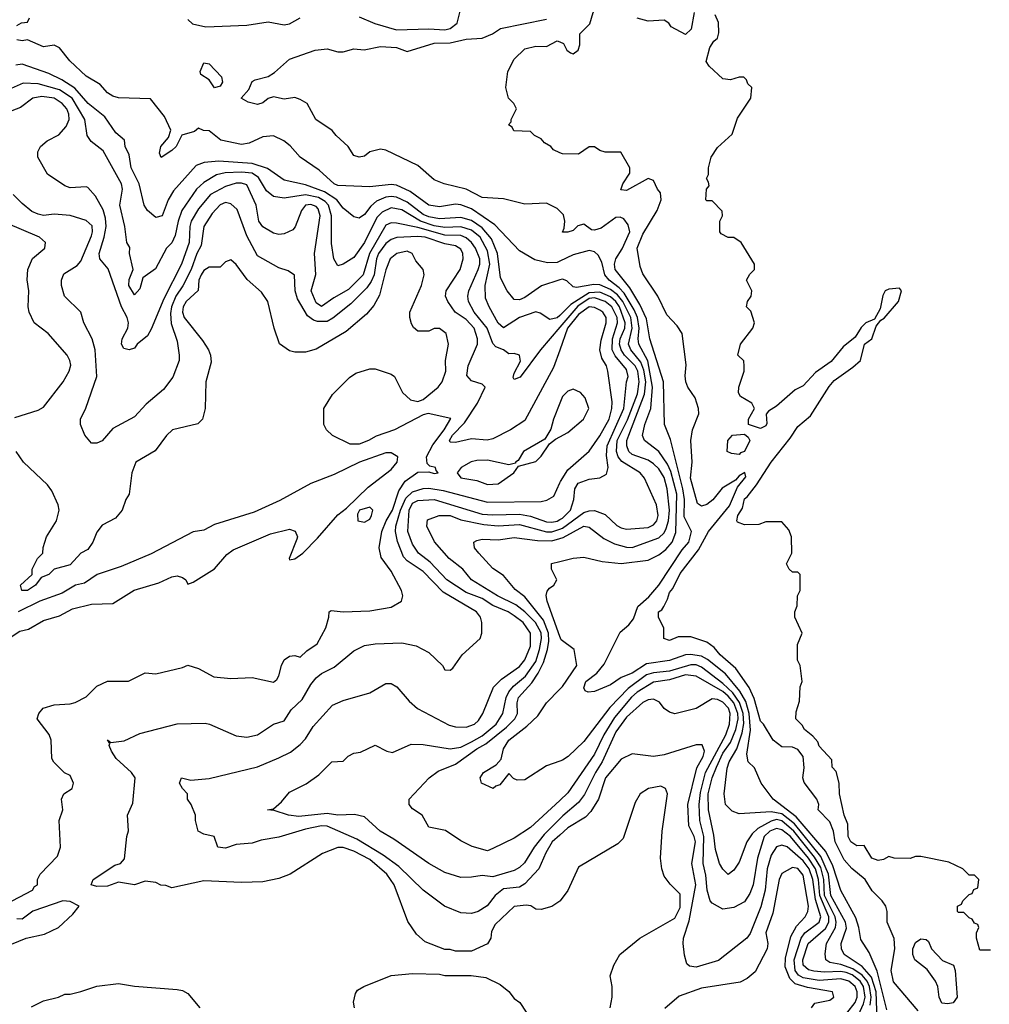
# Model space of a CAD drawing. Header units: inches. Extents: x 2348341 to 2479810, y 460419 to 613669.
# Tile 620 of 656: x 2447981 to 2451606, y 575443 to 579123. Entities that reach past the tile are written whole.
import ezdxf

# ---------------------------------------------------------------- set-up
doc = ezdxf.new("R2010")
doc.units = ezdxf.units.IN
doc.header["$MEASUREMENT"] = 0
doc.layers.add('C4547', color=7, linetype='Continuous')
doc.layers.add('C4557', color=7, linetype='Continuous')

msp = doc.modelspace()

# ---------------------------------------------------------------- linework, layer by layer
at = {"layer": 'C4547', "color": 2}
for points, elevation in [([(2449250, 579134), (2449309.2, 579109.2), (2449390, 579085.2), (2449510, 579089.1), (2449570, 579085.4), (2449590, 579090.3), (2449616.9, 579110), (2449630, 579164.7)], 50), ([(2447970, 579102), (2447988.4, 579111.6), (2448010, 579114), (2448018, 579130)], 50), ([(2448610, 579124), (2448627.5, 579107.5), (2448676.5, 579096.5), (2448830, 579103), (2448910, 579114.8), (2448970, 579104), (2448990, 579108), (2449030, 579130.6)], 50), ([(2450000, 578407.6), (2449990, 578418), (2449950, 578438), (2449870, 578434), (2449790, 578453.2), (2449710, 578458.4), (2449650, 578489.7), (2449568, 578510), (2449530, 578525.2), (2449470, 578579), (2449350, 578635.3), (2449330, 578639), (2449290, 578629), (2449270, 578612.7), (2449250, 578609.2), (2449230, 578616), (2449209.2, 578650), (2449164, 578690), (2449149.4, 578709.4), (2449088.7, 578750), (2449055.3, 578810), (2449030, 578825.2), (2449010, 578832.7), (2448970, 578826.6), (2448930, 578835.1), (2448910, 578829.4), (2448890, 578813.2), (2448870, 578807), (2448835.3, 578815.3), (2448809.3, 578830), (2448838, 578862), (2448850, 578892), (2448861.2, 578898.8), (2448910, 578910.5), (2448934, 578926), (2448990, 578976), (2449086, 579010), (2449130, 579014), (2449170, 579002.8), (2449190, 579002.8), (2449230, 579014.8), (2449268.9, 579011.1), (2449330, 579022.8), (2449390, 579019.1), (2449430, 579004.9), (2449530, 579035.8), (2449590, 579037.1), (2449650.5, 579050.5), (2449710, 579054.8), (2449748, 579070), (2449778, 579090), (2449950, 579124.9)], 46), ([(2450000, 578221), (2449990, 578216.3), (2449954.5, 578214.5), (2449906.3, 578226.3), (2449850, 578259), (2449756.8, 578356.8), (2449670, 578416.9), (2449630, 578431.5), (2449610, 578433.6), (2449550, 578423.5), (2449510, 578429.7), (2449440.8, 578480.8), (2449390, 578504.4), (2449370, 578507.3), (2449290, 578498.7), (2449170, 578503.6), (2449157.2, 578510), (2449101.2, 578561.2), (2449030, 578609.2), (2448991.7, 578651.7), (2448969, 578670), (2448930, 578689.3), (2448890, 578685.2), (2448838.4, 578661.6), (2448810, 578657), (2448733.6, 578673.6), (2448690, 578708), (2448668.9, 578708.9), (2448650, 578718), (2448634.8, 578705.2), (2448587.7, 578692.3), (2448566, 578650), (2448550, 578634), (2448510, 578608.7), (2448504, 578624), (2448509.4, 578650), (2448537.5, 578682.5), (2448546, 578710), (2448522, 578762), (2448470, 578828), (2448350, 578831.8), (2448330, 578837), (2448310, 578849.4), (2448281.7, 578881.7), (2448230, 578912.7), (2448169, 578970), (2448130, 579018), (2448110, 579028), (2448070, 579022), (2448010, 579048), (2447990, 579044), (2447970, 579048.7)], 50), ([(2450000, 578626.3), (2449976.4, 578636.4), (2449966, 578650), (2449943.1, 578663.1), (2449930, 578678), (2449906, 578690), (2449890, 578706), (2449828.4, 578708.4), (2449822, 578722), (2449808, 578730), (2449818, 578742), (2449818, 578750), (2449838, 578790), (2449828, 578810), (2449808, 578830), (2449799, 578870), (2449806, 578930), (2449830, 578976), (2449870, 579014), (2449910, 579024), (2449950, 579022.8), (2449990, 579044.7), (2450000, 579040.4)], 42), ([(2450000, 578150.7), (2449931.8, 578128.2), (2449870, 578084.5), (2449850, 578076), (2449830, 578077.2), (2449803.7, 578110), (2449778.9, 578158.9), (2449767.1, 578250), (2449744.6, 578304.6), (2449710, 578345.8), (2449670, 578372.8), (2449630, 578383.5), (2449550, 578378.5), (2449510, 578386), (2449490, 578395.5), (2449430, 578441.2), (2449390, 578459.8), (2449370, 578462.8), (2449350, 578460.4), (2449315.1, 578444.9), (2449293.9, 578426.1), (2449270, 578395.1), (2449250, 578382), (2449230, 578386.6), (2449190, 578419.3), (2449167.1, 578450), (2449120.3, 578480.3), (2449050, 578505.6), (2448970, 578523.6), (2448907.7, 578567.7), (2448850, 578585.8), (2448725.4, 578594.6), (2448670.3, 578589.7), (2448641.2, 578578.8), (2448556.4, 578483.6), (2448536.3, 578450), (2448514, 578390), (2448490, 578383.7), (2448459, 578410), (2448446, 578430), (2448428.2, 578510), (2448398.4, 578570), (2448390, 578618), (2448375.3, 578650), (2448373.6, 578673.6), (2448340.9, 578700.9), (2448300.1, 578760.1), (2448236.9, 578810), (2448187.2, 578867.2), (2448138.6, 578898.6), (2448090, 578922.6), (2447990, 578956.9), (2447966.7, 578953.3)], 54), ([(2450000, 578018.2), (2449990, 578008.5), (2449962.9, 578002.9), (2449926.3, 578026.3), (2449910, 578031.8), (2449850, 578009.7), (2449790, 577971.8), (2449770, 577989.4), (2449735.6, 578050), (2449722.8, 578082.8), (2449721.7, 578130), (2449738.7, 578210), (2449730, 578259.5), (2449702.7, 578310), (2449670, 578336.5), (2449630, 578349), (2449570, 578346.9), (2449530, 578352.5), (2449479.7, 578370), (2449410, 578412.8), (2449370, 578419.8), (2449336.4, 578403.6), (2449316.1, 578383.9), (2449270.2, 578290), (2449230, 578235.1), (2449190, 578209.2), (2449170, 578204), (2449156, 578230), (2449146.6, 578286.6), (2449146.4, 578390), (2449135, 578430), (2449123.7, 578443.7), (2449098.5, 578458.5), (2449050, 578469), (2448970, 578456.9), (2448930, 578462), (2448903.6, 578483.6), (2448874.1, 578534.1), (2448850, 578549.8), (2448810, 578553.8), (2448749.3, 578550.7), (2448716.9, 578543.1), (2448670, 578515.1), (2448642, 578490), (2448587.6, 578410), (2448573.8, 578370), (2448562.8, 578317.2), (2448550, 578289), (2448530.6, 578269.4), (2448488.3, 578191.7), (2448442, 578158), (2448430, 578118), (2448410, 578095.3), (2448389.7, 578130), (2448390, 578152), (2448405.2, 578190), (2448392.3, 578250), (2448392.5, 578272.5), (2448382, 578290), (2448374, 578350), (2448355.6, 578430), (2448365.6, 578490), (2448361.3, 578510), (2448293.2, 578633.2), (2448248.6, 578668.6), (2448233.3, 578690), (2448224.7, 578750), (2448177.2, 578830), (2448130, 578861.6), (2448050, 578883.5), (2447993.7, 578886.3), (2447950, 578866.6)], 58), ([(2450000, 577973.8), (2449927.7, 577890), (2449852.3, 577787.7), (2449830, 577778), (2449826.3, 577786.3), (2449830, 577802), (2449852.9, 577847.1), (2449849.2, 577869.2), (2449830, 577876), (2449810, 577874), (2449790, 577889.2), (2449761, 577901), (2449750, 577913.2), (2449728.6, 577970), (2449679.7, 578030), (2449658.9, 578070), (2449656.3, 578090), (2449660.5, 578110), (2449695.1, 578190), (2449701.7, 578210), (2449701.5, 578230), (2449685.1, 578270), (2449670.5, 578290.5), (2449650, 578308.6), (2449630, 578316.5), (2449570, 578318.5), (2449470, 578346.9), (2449390, 578363), (2449370, 578364.2), (2449350, 578355.1), (2449288.4, 578250), (2449265.3, 578170), (2449210, 578115.1), (2449155.6, 578084.4), (2449110, 578052), (2449090, 578064.5), (2449071.3, 578110), (2449088.5, 578171.5), (2449083.5, 578250), (2449104.5, 578390), (2449096.5, 578416.5), (2449090, 578424.7), (2449070, 578432.7), (2449050, 578429.6), (2449034.6, 578410), (2449011.4, 578348.6), (2449001.7, 578338.3), (2448970, 578322.7), (2448950, 578320.9), (2448930, 578326), (2448890, 578349.3), (2448875.1, 578370), (2448865.1, 578430), (2448830, 578506.6), (2448810, 578512.4), (2448790, 578512.1), (2448750, 578500.5), (2448694.9, 578470), (2448650, 578416.2), (2448622.8, 578370), (2448617.3, 578350), (2448614.9, 578290), (2448586.3, 578210), (2448520.4, 578079.6), (2448473.3, 577966.7), (2448458.8, 577941.2), (2448421, 577910), (2448410, 577895.3), (2448391, 577889), (2448370, 577894), (2448362, 577910), (2448363.7, 577930), (2448385.1, 577970), (2448387.8, 577990), (2448383, 578010), (2448361.7, 578050), (2448312.1, 578192.1), (2448280.7, 578230), (2448278.7, 578250), (2448297.2, 578310), (2448304.2, 578350), (2448302, 578382), (2448293.1, 578413.1), (2448264.2, 578464.2), (2448236, 578496), (2448230, 578499), (2448170, 578495.3), (2448150, 578502), (2448085.6, 578545.6), (2448049.2, 578610), (2448049.2, 578630), (2448059, 578650), (2448084, 578670), (2448127.1, 578692.9), (2448155.6, 578724.4), (2448166.3, 578750), (2448165.4, 578770), (2448156.9, 578790), (2448139.6, 578810), (2448110, 578829.7), (2448064.2, 578835.8), (2448030, 578829.7), (2447984.2, 578795.8), (2447930, 578774.5)], 62), ([(2450000, 577888.6), (2449977.1, 577822.9), (2449870, 577625.2), (2449816, 577590), (2449750, 577557), (2449728.1, 577551.9), (2449670, 577556.2), (2449610, 577542.9), (2449590, 577544), (2449588, 577550), (2449598.7, 577570), (2449643.8, 577616.2), (2449692.1, 577690), (2449721.2, 577750), (2449710, 577761.2), (2449670, 577774), (2449652.9, 577792.9), (2449657.4, 577830), (2449692.8, 577910), (2449692.6, 577930), (2449680.4, 577970), (2449650, 578002.6), (2449609.4, 578030), (2449581.2, 578070), (2449572.7, 578090), (2449575.1, 578110), (2449627.3, 578190), (2449638.4, 578230), (2449637.6, 578250), (2449630, 578265.2), (2449610, 578278.3), (2449570, 578285.7), (2449497.2, 578310), (2449470, 578313.6), (2449391.3, 578308.7), (2449370, 578301.7), (2449350, 578287.1), (2449322.3, 578250), (2449314.7, 578230), (2449306.7, 578170), (2449295.5, 578144.5), (2449278.4, 578121.6), (2449218.6, 578061.4), (2449152.1, 578007.9), (2449130, 577995.4), (2449094.9, 577994.9), (2449080.1, 578000.1), (2449057.1, 578017.1), (2449020.1, 578080.1), (2449011.5, 578110), (2449009, 578169), (2448985.2, 578185.2), (2448950, 578196), (2448870, 578240.9), (2448830, 578315.1), (2448793.6, 578413.6), (2448770, 578435.6), (2448750, 578439.7), (2448730, 578431.2), (2448700.4, 578399.6), (2448669.3, 578350.7), (2448660.2, 578279.8), (2448643.2, 578250), (2448622.2, 578190), (2448591.6, 578128.4), (2448565.4, 578090), (2448548.4, 578050), (2448545.1, 578025.1), (2448547.8, 577987.7), (2448570, 577922), (2448577.3, 577870), (2448577.3, 577850), (2448553.2, 577786.8), (2448518.5, 577741.5), (2448453.7, 577686.3), (2448410, 577639), (2448330, 577595.3), (2448290, 577549), (2448270, 577541.2), (2448250, 577541.2), (2448225.2, 577570), (2448209, 577610), (2448209, 577630), (2448229.1, 577670.9), (2448269.2, 577790), (2448262.9, 577890), (2448252, 577930), (2448220.9, 577990), (2448209.3, 578030), (2448149.2, 578090), (2448137.2, 578130), (2448137.2, 578150), (2448146.8, 578173.2), (2448195.6, 578204.4), (2448210, 578221), (2448250, 578316), (2448254, 578330), (2448252.2, 578352.3), (2448230, 578372.3), (2448170, 578391.8), (2448110, 578396.2), (2448070, 578391.8), (2448050, 578396.2), (2448027, 578407), (2447990, 578436), (2447957.2, 578470)], 66), ([(2447963.7, 577636.3), (2448050, 577664), (2448070, 577674.8), (2448143.7, 577770), (2448166.6, 577810), (2448172.1, 577832.1), (2448169.2, 577850), (2448159, 577870), (2448088, 577950), (2448035.3, 577990), (2448017.2, 578030), (2448013.2, 578050), (2448015.1, 578110), (2448009.4, 578150.6), (2448012.3, 578190), (2448029.5, 578230.5), (2448075.3, 578270), (2448078, 578290), (2448055.3, 578310), (2447930, 578363.7)], 70), ([(2447930, 575818), (2448029.2, 575870), (2448036.5, 575883.5), (2448048, 575890), (2448048, 575910), (2448058, 575930), (2448123.1, 575996.9), (2448134, 576030), (2448128.7, 576130), (2448142, 576170), (2448138, 576210), (2448146, 576230), (2448178, 576250), (2448182, 576270), (2448170, 576298), (2448149, 576309), (2448108.9, 576348.9), (2448102, 576362), (2448098.4, 576430), (2448091.8, 576451.8), (2448046, 576510), (2448052.7, 576530), (2448069, 576550), (2448110, 576563), (2448170, 576566), (2448189, 576571), (2448230, 576592), (2448270, 576632), (2448310, 576651.3), (2448388.4, 576651.6), (2448450, 576682), (2448490, 576678), (2448590, 576702), (2448610, 576711.3), (2448650, 576698), (2448707.3, 576667.3), (2448770, 576661), (2448850, 576664.7), (2448930, 576646.8), (2448942.7, 576657.3), (2448949.5, 576670.5), (2448959.3, 576710), (2448970, 576730.7), (2448990, 576744), (2449010, 576746.8), (2449030, 576741), (2449055.1, 576764.9), (2449093.2, 576790), (2449126, 576850), (2449137.2, 576890), (2449138, 576910), (2449145.2, 576914.8), (2449190.7, 576910.7), (2449290, 576913.4), (2449370, 576927.3), (2449408.7, 576950), (2449414, 576970), (2449409, 576990), (2449370, 577062), (2449332.9, 577112.9), (2449325.2, 577150), (2449335.4, 577210), (2449350.9, 577250), (2449374.8, 577290), (2449398, 577362), (2449421.5, 577398.5), (2449470, 577432), (2449510, 577434), (2449530, 577427.7), (2449546, 577430), (2449538, 577438), (2449535.3, 577450), (2449514.6, 577454.6), (2449504, 577464), (2449502, 577490), (2449525.2, 577534.8), (2449568, 577590), (2449592.5, 577632.5), (2449508, 577652), (2449490, 577646.6), (2449382.8, 577590), (2449313.3, 577566.7), (2449284.7, 577550), (2449250, 577537.2), (2449216.4, 577536.4), (2449150, 577568.7), (2449128, 577590), (2449118, 577610), (2449118, 577670), (2449150, 577722), (2449213.6, 577786.4), (2449238, 577802), (2449290, 577818), (2449310, 577818), (2449370, 577798), (2449382, 577790), (2449412, 577730), (2449442, 577702), (2449470, 577696), (2449490, 577704), (2449545.1, 577750), (2449560.5, 577770), (2449574.5, 577810), (2449573.2, 577850), (2449584, 577910), (2449575.3, 577950), (2449550, 577968.7), (2449530, 577968.7), (2449510, 577959.3), (2449470, 577959), (2449452.7, 577972.7), (2449446.3, 577986.3), (2449439.3, 578010), (2449439.5, 578030), (2449482.7, 578130), (2449493.2, 578170), (2449489, 578190), (2449462, 578222), (2449448.7, 578250), (2449430, 578258), (2449391.3, 578250), (2449366, 578230), (2449350, 578188.7), (2449326.6, 578093.4), (2449304.7, 578055.3), (2449277.3, 578022.7), (2449201.7, 577958.3), (2449090, 577891.8), (2449050, 577880.7), (2449010, 577880.9), (2448990, 577886), (2448952, 577912), (2448932, 577970), (2448909.3, 578070), (2448884.8, 578104.8), (2448831.7, 578151.7), (2448790, 578208.7), (2448770, 578226), (2448750, 578218), (2448730, 578198), (2448690, 578199), (2448670, 578186), (2448659.3, 578170), (2448650.6, 578150), (2448648.2, 578111.8), (2448603.7, 578070), (2448592.4, 578050), (2448590.4, 578030), (2448595.8, 578010), (2448664.7, 577924.7), (2448687.3, 577890), (2448694.8, 577870), (2448696.8, 577843.2), (2448677.3, 577770), (2448674.8, 577670), (2448664.7, 577630), (2448646.8, 577613.2), (2448552, 577590), (2448530, 577568.7), (2448487.5, 577512.5), (2448416, 577470), (2448400.7, 577430), (2448391, 577350), (2448378, 577330), (2448364.7, 577290), (2448339.8, 577260.2), (2448290, 577234), (2448270, 577208), (2448254.8, 577170), (2448236.4, 577143.6), (2448210, 577129.2), (2448170, 577086), (2448110.6, 577069.4), (2448090.4, 577049.6), (2448062, 577038), (2448041, 577010), (2448011, 576990), (2447989.4, 576989.4), (2447984, 577010), (2448028, 577050), (2448028, 577070), (2448048, 577110), (2448068, 577130), (2448068.9, 577151.1), (2448082, 577190), (2448119, 577250), (2448129, 577290), (2448125.2, 577310), (2448102, 577362), (2448084.7, 577384.7), (2447995.3, 577470), (2447968.7, 577510)], 70), ([(2450000, 577690.2), (2449976, 577630), (2449966.8, 577593.2), (2449944.7, 577555.3), (2449864.7, 577510), (2449844.7, 577475.3), (2449834, 577470), (2449834, 577466), (2449810, 577459), (2449730, 577477.6), (2449690, 577476.2), (2449668.7, 577471.3), (2449631, 577450), (2449616, 577430), (2449630.8, 577410.8), (2449690, 577401.6), (2449730, 577385.7), (2449770, 577388.5), (2449828.7, 577430), (2449846, 577454), (2449910, 577472), (2449930, 577492), (2449962, 577538), (2449984, 577556), (2450000, 577564.7)], 70), ([(2447910, 576790.8), (2447982.4, 576837.6), (2448014, 576846), (2448070, 576877.3), (2448130, 576894.8), (2448178.6, 576921.4), (2448250, 576939.1), (2448330, 576941), (2448409.4, 576990.6), (2448501.2, 577018.8), (2448550, 577041), (2448570, 577044.7), (2448590, 577038), (2448602, 577030), (2448610, 577014), (2448630, 577021), (2448710, 577071.3), (2448755.8, 577124.2), (2448778.6, 577141.4), (2448918.7, 577201.3), (2448990, 577218.7), (2449011.4, 577211.4), (2449019.5, 577190), (2449017.7, 577182.3), (2448988.2, 577110), (2448990, 577104.7), (2449010, 577107.7), (2449039.3, 577130), (2449094.9, 577185.1), (2449170, 577273), (2449202.9, 577297.1), (2449283.5, 577376.5), (2449370, 577442), (2449392, 577470), (2449395.3, 577490), (2449370, 577504), (2449350, 577504), (2449251, 577470), (2449156.7, 577423.3), (2449070, 577389.4), (2448953.4, 577326.6), (2448857.5, 577282.5), (2448710, 577236), (2448670, 577216), (2448630, 577209.2), (2448472.5, 577127.5), (2448360.9, 577079.1), (2448271.3, 577050), (2448223.1, 577016.9), (2448190, 577009.3), (2448139.9, 576980.1), (2448056, 576950), (2447976, 576910)], 74), ([(2450000, 575828.7), (2449970, 575808.7), (2449930, 575797.2), (2449910, 575799), (2449891.9, 575811.9), (2449874.2, 575814.2), (2449830, 575809.2), (2449758, 575742), (2449745.2, 575714.8), (2449742.8, 575690), (2449730, 575668.7), (2449670, 575642), (2449610, 575642), (2449590, 575648.7), (2449570, 575648.7), (2449496.5, 575676.5), (2449464.8, 575704.8), (2449432.5, 575752.5), (2449380.9, 575890), (2449353.6, 575930), (2449290, 575984.4), (2449230, 576015.4), (2449190, 576029.5), (2449170, 576029.3), (2449113, 576007), (2448992, 575930), (2448950, 575914), (2448890, 575901.2), (2448810, 575899), (2448670, 575905.2), (2448550, 575878), (2448527.3, 575887.3), (2448508.4, 575888.4), (2448490, 575898), (2448450, 575904), (2448410, 575889.2), (2448350, 575899.6), (2448310, 575884.7), (2448270, 575883.6), (2448248.7, 575890), (2448256, 575910), (2448337, 575963), (2448358, 575970), (2448373.6, 575986.4), (2448382, 576070), (2448388.4, 576091.6), (2448384, 576150), (2448404.7, 576195.3), (2448412.3, 576290), (2448399.3, 576310), (2448342.3, 576362.3), (2448324, 576390), (2448315.3, 576410), (2448318, 576418), (2448310, 576431.3), (2448322, 576422), (2448371.9, 576428.1), (2448430, 576456), (2448570, 576491), (2448674, 576494), (2448690.7, 576490.7), (2448790, 576446.8), (2448830, 576442), (2448870, 576450.7), (2448929.6, 576490.4), (2448970, 576502.8), (2448996.6, 576543.4), (2449037.2, 576582.7), (2449070, 576639.1), (2449090, 576663.8), (2449110, 576679.3), (2449156.6, 576703.4), (2449230, 576764), (2449270, 576784), (2449310, 576790.7), (2449410, 576794.8), (2449463.5, 576783.5), (2449510, 576758), (2449562, 576710), (2449570, 576694), (2449590, 576692), (2449600.4, 576699.6), (2449635.3, 576750), (2449702, 576810), (2449708.7, 576830), (2449708.7, 576870), (2449704, 576890), (2449689, 576910), (2449563.7, 576983.7), (2449490, 577060.5), (2449430, 577100.4), (2449415.9, 577115.9), (2449393.5, 577173.5), (2449386.4, 577210), (2449387.7, 577230), (2449405, 577290), (2449424.5, 577335.5), (2449450, 577358.2), (2449489, 577371), (2449510, 577372.1), (2449563.8, 577363.8), (2449730, 577320.3), (2449930, 577323), (2449952, 577328), (2449977.6, 577342.4), (2450000, 577392.6)], 66), ([(2450000, 576075.7), (2449971.8, 576050), (2449947.6, 576010), (2449922, 575950), (2449870, 575893.6), (2449850, 575881.3), (2449790, 575874.3), (2449758.4, 575850), (2449728.6, 575811.4), (2449694.8, 575790), (2449670, 575782.4), (2449630, 575785.6), (2449569.7, 575809.7), (2449490, 575869.6), (2449398, 575958), (2449340.5, 576000.5), (2449241.1, 576061.1), (2449130, 576108.7), (2449110, 576109.8), (2449050, 576097.6), (2448950, 576068.4), (2448883.4, 576056.6), (2448850, 576046), (2448790, 576040.9), (2448750, 576026.3), (2448722, 576030), (2448708, 576070), (2448670, 576079), (2448648, 576090), (2448638, 576130), (2448638, 576150), (2448622, 576190), (2448608.7, 576210), (2448608.7, 576230), (2448589.3, 576249.3), (2448579, 576270), (2448586, 576290), (2448620.7, 576280.7), (2448690, 576286.8), (2448870, 576330.7), (2448950, 576364), (2448993.8, 576386.2), (2449030, 576414.8), (2449050, 576436), (2449078, 576482), (2449150, 576561), (2449190, 576578.8), (2449290, 576607.3), (2449350, 576642.8), (2449370, 576642.8), (2449391.3, 576630), (2449436.8, 576576.8), (2449468.3, 576548.3), (2449586.5, 576486.5), (2449610, 576480.3), (2449650, 576479.5), (2449681.2, 576490), (2449696.1, 576503.9), (2449712, 576530), (2449752, 576628), (2449781.6, 576658.4), (2449850, 576706), (2449870, 576730.7), (2449890, 576782), (2449890.9, 576830), (2449863, 576870), (2449830, 576895.6), (2449807.3, 576910), (2449750, 576934), (2449710, 576960.4), (2449650, 576982), (2449577.6, 577030), (2449515.4, 577095.4), (2449471.6, 577130), (2449450, 577162.7), (2449432.6, 577210), (2449436.5, 577290), (2449450, 577316.1), (2449470, 577326.7), (2449530, 577330.2), (2449710, 577275.2), (2449750, 577272.1), (2449850, 577275.2), (2449890, 577268.1), (2449950, 577246), (2449970, 577244.9), (2449990, 577249.2), (2450000, 577254.7)], 62), ([(2450000, 576136.2), (2449942, 576078), (2449904.2, 576030), (2449867.8, 575972.2), (2449850, 575954), (2449830, 575943), (2449750, 575919.5), (2449710, 575925.2), (2449670, 575918), (2449630, 575917.2), (2449570, 575936), (2449510, 575969.4), (2449380.1, 576060.1), (2449328.7, 576090), (2449270, 576144), (2449232.5, 576152.5), (2449170.4, 576149.6), (2449130, 576157), (2449025.1, 576145.1), (2448986, 576150), (2448932.7, 576167.3), (2448908, 576170), (2448930, 576174), (2448960.2, 576199.8), (2448990, 576236), (2449052.1, 576267.9), (2449099.5, 576300.5), (2449148, 576350), (2449190, 576352), (2449209.1, 576370.9), (2449230, 576382), (2449254.6, 576385.4), (2449310, 576412), (2449354, 576390), (2449375.3, 576384.7), (2449444.7, 576415.3), (2449490, 576414), (2449590, 576398), (2449630, 576404.6), (2449670, 576424.2), (2449710, 576447.3), (2449762.7, 576490), (2449787.4, 576530), (2449799.8, 576590), (2449809.3, 576610.7), (2449827.5, 576632.5), (2449871.9, 576670), (2449910, 576724.6), (2449924.7, 576770), (2449931.3, 576810), (2449930, 576831.8), (2449909.8, 576870), (2449870, 576909.8), (2449836, 576936), (2449767.3, 576970), (2449669.5, 577030), (2449638, 577070), (2449586, 577110), (2449531.5, 577171.5), (2449502.9, 577230), (2449505.6, 577254.4), (2449549.8, 577270.2), (2449590, 577270.2), (2449630, 577254.3), (2449716.1, 577236.1), (2449770, 577231.3), (2449850, 577236.9), (2449950, 577208.6), (2449970.5, 577209.5), (2450000, 577219.3)], 58), ([(2450000, 576205.5), (2449890, 576103.7), (2449830, 576064), (2449750, 576025.2), (2449730, 576017.2), (2449672.9, 576032.9), (2449630, 576054), (2449572.3, 576092.3), (2449510, 576105.2), (2449485.2, 576150), (2449450, 576174), (2449437.2, 576190), (2449437.2, 576210), (2449512, 576290), (2449545.7, 576314.3), (2449610, 576340.3), (2449690, 576398.2), (2449723.5, 576416.5), (2449800.7, 576479.3), (2449831.5, 576510), (2449841.6, 576530), (2449840.7, 576570), (2449846, 576590), (2449895.5, 576644.4), (2449919.2, 576680.7), (2449938.7, 576721.3), (2449954.6, 576770), (2449959.7, 576800.3), (2449958.4, 576830), (2449939.4, 576879.4), (2449870, 576966), (2449833.5, 576993.5), (2449790, 577046), (2449750, 577072.7), (2449698, 577130), (2449680.9, 577150), (2449679, 577170), (2449690, 577177.3), (2449710, 577181.6), (2449770, 577178.7), (2449830, 577188.2), (2449916.5, 577176.5), (2449970, 577175.2), (2450000, 577184)], 54), ([(2450000, 576818.6), (2449952.7, 576950), (2449949.4, 576970.6), (2449953.2, 576986.8), (2449961.2, 576998.8), (2449978, 577010), (2449988.7, 577030), (2449969.3, 577070), (2449969.4, 577090.6), (2450000, 577098.2)], 50), ([(2450000, 576351.8), (2449950, 576334), (2449870, 576282), (2449840.4, 576280.4), (2449827.3, 576287.3), (2449810, 576306), (2449776, 576264), (2449761, 576259), (2449750.7, 576249.3), (2449708, 576270), (2449702, 576290), (2449715.3, 576310), (2449762, 576338), (2449780.4, 576359.6), (2449790, 576398), (2449809.6, 576430), (2449877.2, 576482.8), (2449918, 576522), (2449949.8, 576570.2), (2450000, 576620.7)], 50), ([(2447894.6, 575645.4), (2448006, 575690), (2448074.6, 575705.4), (2448126, 575730), (2448180.2, 575779.8), (2448204, 575810), (2448170, 575827), (2448142, 575830), (2448030, 575791.1), (2447990, 575762), (2447970, 575762.4)], 70), ([(2449233.2, 575430), (2449229.3, 575450.7), (2449236.5, 575483.5), (2449244.1, 575495.9), (2449268, 575510), (2449369.4, 575550.6), (2449450, 575558.8), (2449550, 575556), (2449570, 575551.3), (2449668.9, 575551.1), (2449723.5, 575543.5), (2449776.8, 575516.8), (2449810, 575491.3), (2449830, 575464.7), (2449851.3, 575450), (2449874.4, 575414.4)], 66), ([(2448025.6, 575434.4), (2448070, 575456), (2448126, 575470), (2448150, 575481), (2448170, 575481), (2448210, 575491), (2448270, 575511), (2448350, 575521), (2448410.9, 575510.9), (2448570, 575498.8), (2448590, 575494.8), (2448610, 575484), (2448654, 575430)], 66)]:
    msp.add_lwpolyline(points, dxfattribs=dict(at, elevation=elevation))
for points, elevation in [([(2448710, 578868.7), (2448690, 578898), (2448658, 578918), (2448655.3, 578930), (2448670, 578962), (2448690, 578958), (2448736, 578910), (2448738.8, 578890), (2448730, 578875.3)], 46), ([(2449290, 577301.2), (2449251.3, 577290), (2449244.5, 577275.5), (2449244.7, 577250), (2449270, 577245.5), (2449290, 577256), (2449296.2, 577270), (2449301.2, 577290)], 74)]:
    msp.add_lwpolyline(points, close=True, dxfattribs=dict(at, elevation=elevation))
at = {"layer": 'C4557', "color": 2}
for points, elevation in [([(2450000, 579040.4), (2450014.4, 579034.4), (2450026, 579010), (2450039.8, 578999.8), (2450050, 578996), (2450068.7, 579010), (2450074.5, 579030), (2450075.3, 579070), (2450112.3, 579107.7), (2450124.5, 579150), (2450150, 579187.3), (2450190, 579236.3), (2450246, 579290), (2450279, 579350), (2450398.3, 579481.7), (2450439.5, 579540.5), (2450465.1, 579610), (2450478.3, 579670), (2450476.3, 579710), (2450463.1, 579743.1), (2450429.8, 579809.8), (2450389.7, 579910), (2450344, 579990), (2450335.8, 580000)], 42), ([(2450502, 579150), (2450491.6, 579088.4), (2450470, 579068), (2450416.4, 579096.4), (2450408, 579110), (2450390, 579122), (2450330, 579118), (2450289.1, 579129.1)], 38), ([(2451610, 575646), (2451570, 575646), (2451558, 575690), (2451558, 575710), (2451566, 575730), (2451562, 575742), (2451550, 575746), (2451542, 575762), (2451530, 575766), (2451510, 575786), (2451490, 575786), (2451486, 575790), (2451486, 575810), (2451502, 575818), (2451506, 575830), (2451530, 575854), (2451542, 575858), (2451547.3, 575872.7), (2451562, 575878), (2451566, 575910), (2451550, 575926), (2451530, 575926), (2451506, 575950), (2451454.6, 575974.6), (2451350, 575995.3), (2451330, 575995.3), (2451310, 575988.7), (2451250, 575989), (2451230, 575995.3), (2451210, 575984), (2451190, 575980.9), (2451166.6, 575990), (2451137.2, 576037.2), (2451110, 576035.1), (2451088, 576050), (2451078, 576070), (2451077, 576117), (2451062.7, 576150), (2451045.2, 576230), (2451044, 576270), (2451033.2, 576313.2), (2451018, 576330), (2451016.4, 576356.4), (2450970, 576408), (2450964, 576424), (2450945.6, 576445.6), (2450915.3, 576470), (2450906.3, 576486.3), (2450882, 576510), (2450883.1, 576536.9), (2450896.4, 576576.4), (2450898, 576630), (2450906, 576650), (2450898, 576710), (2450888, 576730), (2450888.4, 576788.4), (2450906, 576830), (2450878, 576890), (2450878, 576910), (2450887.3, 576932.7), (2450888, 576970), (2450898, 576990), (2450898, 577050), (2450890, 577058), (2450870, 577058), (2450858, 577070), (2450848, 577090), (2450868, 577130), (2450866, 577190), (2450856.4, 577216.4), (2450830, 577246), (2450770, 577246), (2450743.6, 577236.4), (2450690, 577235.3), (2450664.7, 577244.7), (2450662, 577250), (2450666, 577270), (2450682.9, 577297.1), (2450690, 577333), (2450700.1, 577339.9), (2450735.1, 577384.9), (2450789.7, 577470), (2450861.2, 577558.8), (2450890, 577602.4), (2450937, 577643), (2451007, 577753), (2451025.6, 577774.4), (2451095.9, 577824.1), (2451124.5, 577850), (2451139.3, 577910), (2451166, 577930), (2451182.5, 577977.5), (2451200.1, 577999.9), (2451212.7, 578007.3), (2451266.6, 578070), (2451277, 578110), (2451270, 578119.3), (2451230, 578116.2), (2451216, 578110), (2451207.1, 578092.9), (2451197.2, 578042.8), (2451176.3, 578003.7), (2451143.8, 577990), (2451127, 577973), (2451103.6, 577936.4), (2451059, 577901), (2451014.5, 577845.5), (2450955.8, 577804.2), (2450910, 577755.1), (2450879.9, 577740.1), (2450810, 577679), (2450779.6, 577660.4), (2450771.6, 577648.4), (2450774.4, 577614.4), (2450770, 577605.2), (2450750, 577595.3), (2450706, 577610), (2450706, 577630), (2450728, 577670), (2450718, 577690), (2450675.3, 577715.3), (2450668.4, 577728.4), (2450669, 577750), (2450689, 577810), (2450688.9, 577828.9), (2450688, 577848), (2450666, 577870), (2450675.3, 577910), (2450722, 577970), (2450728, 577990), (2450713.6, 578033.6), (2450698, 578050), (2450702, 578070), (2450715.3, 578090), (2450718, 578110), (2450698, 578150), (2450710, 578172), (2450728, 578190), (2450728, 578210), (2450678, 578290), (2450650, 578308.7), (2450628.9, 578308.9), (2450603.1, 578323.1), (2450598, 578330), (2450598, 578370), (2450608, 578390), (2450607.3, 578407.3), (2450570, 578446), (2450550, 578446), (2450546, 578450), (2450548, 578490), (2450558, 578502), (2450556.4, 578516.4), (2450548.7, 578530), (2450555.3, 578544.7), (2450555.3, 578570), (2450566, 578610), (2450590, 578646), (2450644, 578696), (2450664.1, 578755.9), (2450714, 578830), (2450718, 578870), (2450703.1, 578883.1), (2450698, 578898), (2450688, 578908), (2450670, 578908.7), (2450638, 578898), (2450610, 578902), (2450558, 578950), (2450547.3, 578967.3), (2450560.4, 579019.6), (2450576.4, 579043.6), (2450590, 579054), (2450594.6, 579074.6), (2450593.2, 579113.2), (2450581.2, 579141.2)], 38), ([(2451339.2, 575419.2), (2451247, 575527), (2451238.9, 575570), (2451252, 575650), (2451249.5, 575689.5), (2451224, 575750), (2451224, 575790), (2451219, 575810), (2451205.2, 575830), (2451167.2, 575867.2), (2451141.2, 575910), (2451091.2, 575951.2), (2451062.7, 575982.7), (2451029.7, 576050), (2451023.6, 576090), (2451010, 576125.2), (2450966, 576170), (2450968, 576190), (2450961.2, 576210), (2450912.9, 576272.9), (2450909, 576290), (2450913, 576327), (2450909.5, 576370), (2450890, 576396.2), (2450870, 576404.5), (2450830, 576405.2), (2450797.2, 576430), (2450761.2, 576490), (2450750, 576501.2), (2450726, 576586), (2450707.4, 576627.4), (2450658.2, 576698.2), (2450599.5, 576750), (2450576.9, 576776.9), (2450550, 576797.2), (2450490, 576817.2), (2450443, 576817), (2450410, 576802.7), (2450389.4, 576810), (2450389.3, 576849.3), (2450368.7, 576890), (2450368.7, 576910), (2450382, 576918), (2450389.3, 576930.7), (2450403.1, 576956.9), (2450410, 576982), (2450422.9, 576997.1), (2450450, 577053), (2450518.7, 577141.3), (2450555.3, 577210), (2450634, 577306), (2450664.4, 577375.6), (2450694.9, 577414.9), (2450691.4, 577431.4), (2450670, 577418.7), (2450657.1, 577402.9), (2450607.3, 577372.7), (2450571.8, 577328.2), (2450550, 577311.3), (2450530, 577305.6), (2450514.5, 577314.5), (2450488.4, 577410), (2450495.1, 577470), (2450489.6, 577550), (2450496, 577590), (2450519.3, 577650), (2450518, 577670), (2450506.6, 577710), (2450478.4, 577750), (2450471.3, 577770), (2450468.2, 577791.8), (2450473, 577833), (2450458, 577950), (2450439.1, 577979.1), (2450400.5, 578020.5), (2450366.6, 578090), (2450310, 578174), (2450301.1, 578201.1), (2450289.7, 578270), (2450310, 578322), (2450364.2, 578410), (2450379.5, 578450), (2450376.6, 578476.6), (2450365.2, 578490), (2450350, 578522), (2450330, 578529.2), (2450250, 578485.2), (2450228, 578488), (2450235.3, 578510), (2450262, 578550), (2450262, 578570), (2450228, 578628), (2450170, 578628.7), (2450150, 578634), (2450130, 578648.7), (2450110, 578648.7), (2450070, 578621.2), (2450010, 578622), (2450000, 578626.3)], 42), ([(2451222, 575422), (2451186.5, 575566.5), (2451156.4, 575636.4), (2451125.9, 575685.9), (2451118.3, 575730), (2451106, 575766), (2451050, 575869.2), (2451020.2, 575960.2), (2450994.9, 576014.9), (2450883.9, 576143.9), (2450797.6, 576210), (2450752.7, 576270), (2450727.5, 576327.5), (2450704.5, 576350), (2450698.7, 576378.7), (2450712.3, 576467.7), (2450707.7, 576530), (2450695.1, 576575.1), (2450673.2, 576613.2), (2450618.9, 576678.9), (2450552.5, 576732.5), (2450530, 576744.1), (2450489, 576751), (2450470, 576749.7), (2450410, 576728.6), (2450324.5, 576715.5), (2450270, 576681.5), (2450230, 576664.7), (2450190, 576637.6), (2450130, 576612.3), (2450106, 576610), (2450094.6, 576614.6), (2450090, 576626), (2450098, 576650), (2450139.1, 576680.9), (2450165.7, 576714.3), (2450225.7, 576834.3), (2450258.7, 576861.3), (2450276.1, 576883.9), (2450291.3, 576930), (2450333.3, 576966.7), (2450370, 577010.4), (2450458, 577142), (2450482.7, 577170), (2450492.3, 577210), (2450465.4, 577265.4), (2450465.7, 577330), (2450460.2, 577370), (2450413.9, 577553.9), (2450392, 577610), (2450388.3, 577770), (2450336.9, 577930), (2450324.7, 578004.7), (2450298.8, 578058.8), (2450261.3, 578121.3), (2450207.4, 578190), (2450204.5, 578210), (2450209.8, 578230), (2450233, 578267), (2450261.6, 578330), (2450256.2, 578356.2), (2450238.9, 578378.9), (2450225.6, 578385.6), (2450210, 578383.6), (2450155.3, 578344.7), (2450130, 578336.3), (2450118, 578338), (2450090, 578359), (2450067.3, 578352.7), (2450050, 578335.3), (2450030, 578329), (2450010, 578329.2), (2450016.4, 578343.6), (2450019, 578370), (2450013.6, 578393.6), (2450000, 578407.6)], 46), ([(2450000, 577098.2), (2450050, 577110.7), (2450090, 577114), (2450158.8, 577098.8), (2450230, 577090.4), (2450330, 577103), (2450370, 577123.1), (2450396.9, 577143.1), (2450419.8, 577170), (2450433.8, 577206.2), (2450437.6, 577350), (2450415.2, 577435.2), (2450402.4, 577462.4), (2450370, 577509.6), (2450317, 577550), (2450309.7, 577569.7), (2450318.3, 577610), (2450340.4, 577670), (2450347.2, 577750), (2450328.9, 577848.9), (2450295.8, 577910), (2450292.5, 577930), (2450296.8, 577970), (2450289.9, 578010), (2450278.4, 578038.4), (2450240.8, 578100.8), (2450221.7, 578121.7), (2450184.7, 578150), (2450168.2, 578170), (2450156.9, 578216.9), (2450143.2, 578243.2), (2450130, 578255.3), (2450110, 578260.9), (2450050, 578244.4), (2450000, 578221)], 50), ([(2450000, 577184), (2450012.3, 577187.7), (2450090, 577230.3), (2450110, 577226.4), (2450164.5, 577184.5), (2450204.8, 577164.8), (2450250, 577151.6), (2450270, 577150.3), (2450370, 577187), (2450390, 577206), (2450398.2, 577221.8), (2450406.2, 577250), (2450409.8, 577290), (2450401.5, 577370), (2450390, 577412), (2450370, 577444.2), (2450350, 577463.5), (2450330, 577476.9), (2450270, 577498), (2450258, 577510), (2450251.1, 577530), (2450251, 577550), (2450257.6, 577570), (2450316.8, 577723.2), (2450321.3, 577770), (2450314, 577814), (2450303.3, 577843.3), (2450265, 577890), (2450257.1, 577910), (2450270.5, 577970), (2450266.1, 578010), (2450236.1, 578070), (2450215.6, 578095.6), (2450190, 578114.9), (2450150, 578131.8), (2450126.7, 578133.3), (2450062.9, 578122.9), (2450050, 578125.2), (2450026.8, 578146.8), (2450010, 578154), (2450000, 578150.7)], 54), ([(2450000, 577219.3), (2450010, 577222.7), (2450090, 577281.7), (2450110, 577287.2), (2450130, 577288.4), (2450170, 577273.4), (2450213.4, 577233.4), (2450230, 577223.8), (2450250, 577219.5), (2450330, 577224.9), (2450350, 577235.3), (2450362.6, 577250), (2450367.2, 577270), (2450361, 577310), (2450316.2, 577410), (2450300.9, 577430), (2450232.1, 577472.1), (2450218.7, 577490), (2450211.8, 577510), (2450214, 577550), (2450252.8, 577627.2), (2450290, 577724.9), (2450297, 577770), (2450291.7, 577810), (2450282, 577830), (2450242.2, 577870), (2450229, 577890), (2450223.7, 577910), (2450225.6, 577930), (2450242.6, 577970), (2450245, 577990), (2450223, 578050), (2450209.8, 578070), (2450190, 578087), (2450150, 578104.6), (2450110, 578102.9), (2450041.5, 578058.5), (2450000, 578018.2)], 58), ([(2450000, 577254.7), (2450010, 577260.2), (2450039.7, 577290), (2450053, 577330), (2450056.9, 577370), (2450068.8, 577391.2), (2450110, 577406.4), (2450150, 577410.6), (2450174.8, 577425.2), (2450180.7, 577450), (2450174.2, 577494.2), (2450177.3, 577530), (2450239, 577670), (2450249.6, 577770), (2450255.4, 577790), (2450250, 577816.2), (2450206.9, 577866.9), (2450195.7, 577890), (2450196.5, 577930), (2450216, 577990), (2450214, 578010), (2450195.2, 578050), (2450170, 578070.6), (2450130, 578084.1), (2450110, 578080.7), (2450067.7, 578052.3), (2450000, 577973.8)], 62), ([(2450000, 577392.6), (2450002.3, 577397.7), (2450030, 577440.7), (2450110, 577510.6), (2450150, 577567.7), (2450184, 577630), (2450195.1, 577670), (2450195.5, 577695.5), (2450179.5, 577810), (2450174.5, 577830), (2450157.7, 577857.7), (2450149.5, 577890), (2450154.6, 577925.4), (2450174, 577990), (2450173.7, 578010), (2450160.9, 578030), (2450150, 578037.6), (2450130, 578047.3), (2450110, 578049.6), (2450070, 578021.7), (2450028.4, 577970), (2450000, 577888.6)], 66), ([(2450000, 577564.7), (2450030, 577581), (2450088.7, 577630), (2450108.7, 577670), (2450095.3, 577710), (2450078, 577730), (2450050, 577742), (2450030, 577735.3), (2450010, 577715.3), (2450000, 577690.2)], 70), ([(2450000, 576620.7), (2450010, 576630.8), (2450064, 576710), (2450054, 576770), (2450004.9, 576804.9), (2450000, 576818.6)], 50), ([(2451186.3, 575386.3), (2451183.1, 575490), (2451164.8, 575544.8), (2451130, 575585), (2451063.6, 575630), (2451053.3, 575650), (2451051.5, 575670), (2451071.8, 575728.2), (2451067.9, 575750), (2451013.2, 575850), (2451004.1, 575930), (2450975.6, 575995.6), (2450877.3, 576117.3), (2450830, 576155.2), (2450790, 576163.1), (2450670, 576155.3), (2450644.7, 576164.7), (2450619, 576190), (2450614, 576230), (2450626, 576326), (2450632.8, 576350), (2450661.9, 576398.1), (2450681.9, 576458.1), (2450687.7, 576492.3), (2450686, 576530), (2450671.9, 576571.9), (2450647.2, 576607.2), (2450610, 576642.3), (2450530, 576703.9), (2450510, 576711.6), (2450490, 576711.6), (2450410, 576688.3), (2450350, 576682.6), (2450324.7, 576675.3), (2450255.9, 576624.1), (2450187.3, 576552.7), (2450090, 576426), (2450031.3, 576370), (2450010, 576355.3), (2450000, 576351.8)], 50), ([(2451159.7, 575440.3), (2451164.3, 575470), (2451158.3, 575510), (2451148.6, 575530), (2451130, 575552.7), (2451095.8, 575575.8), (2451050, 575592.3), (2451010, 575598.9), (2450994, 575610), (2450991.4, 575631.4), (2450996.9, 575670), (2451030.8, 575730), (2451033.7, 575750), (2451029.3, 575770), (2450989.9, 575849.9), (2450986.5, 575910), (2450975.2, 575955.2), (2450952.7, 575992.7), (2450874.5, 576090), (2450830, 576128.4), (2450810, 576133.9), (2450790, 576128.2), (2450740, 576100), (2450719.3, 576080.7), (2450699.5, 576050), (2450670, 575974), (2450650, 575944), (2450630, 575928.7), (2450610, 575948.7), (2450597, 575970), (2450582, 576022), (2450575.8, 576075.8), (2450555.8, 576170), (2450554.4, 576230), (2450569.1, 576290), (2450585.2, 576330), (2450610, 576382.3), (2450638.6, 576421.4), (2450658.5, 576470), (2450666.7, 576510), (2450665.8, 576530), (2450650.4, 576570), (2450630, 576594.5), (2450610, 576612), (2450510, 576669.7), (2450470, 576675.3), (2450410, 576656.5), (2450350, 576647.7), (2450289.6, 576610.4), (2450268.6, 576591.4), (2450205, 576515), (2450165.2, 576450), (2450130, 576378.4), (2450030, 576233.3), (2450000, 576205.5)], 54), ([(2451109.9, 575390.1), (2451134.7, 575445.3), (2451141.1, 575470), (2451135.3, 575510), (2451122.2, 575530), (2451093.2, 575553.2), (2451070, 575562.2), (2451050, 575566.1), (2450990, 575563.2), (2450950, 575567), (2450930, 575571.5), (2450909.9, 575589.9), (2450908.9, 575610), (2450927.9, 575670), (2450993.6, 575726.4), (2451005.4, 575750), (2451006, 575770), (2450971.7, 575850), (2450966.8, 575910), (2450956.4, 575950), (2450930, 575989.8), (2450862.8, 576070), (2450830, 576095.5), (2450810, 576100.9), (2450785.7, 576090), (2450763.6, 576070), (2450738.5, 575990), (2450722.6, 575890), (2450710, 575857.2), (2450690, 575826), (2450650, 575805.2), (2450610, 575799), (2450570, 575821.2), (2450562.7, 575830), (2450551.2, 575870), (2450545.8, 575925.8), (2450536, 575970), (2450539, 576070), (2450523.1, 576130), (2450520.7, 576190), (2450525.4, 576234.6), (2450545.2, 576310), (2450620.3, 576450), (2450635, 576490), (2450636.8, 576530), (2450630.7, 576550), (2450610, 576572.4), (2450590, 576582), (2450570, 576585.2), (2450510, 576549.2), (2450430, 576529), (2450410, 576535.3), (2450390, 576548.7), (2450372.9, 576572.9), (2450350, 576584), (2450330, 576581.2), (2450310, 576571.8), (2450250, 576516.9), (2450210, 576461.3), (2450158.2, 576350), (2450133.2, 576310), (2450092.7, 576227.3), (2450070, 576197.6), (2450011.9, 576148.1), (2450000, 576136.2)], 58), ([(2451072.4, 575410), (2451103.9, 575450), (2451112.2, 575470), (2451112.2, 575490), (2451104.2, 575510), (2451080.5, 575530), (2451050, 575538.6), (2450970, 575532.8), (2450910, 575541.7), (2450892.3, 575552.3), (2450879.8, 575570), (2450875.8, 575610), (2450902, 575690), (2450916.4, 575710), (2450969.7, 575750), (2450976.2, 575770), (2450955.5, 575835.5), (2450945.4, 575910), (2450932.4, 575950), (2450910, 575979), (2450850, 576031.3), (2450830, 576038.4), (2450810, 576032), (2450790, 576001.2), (2450775.8, 575950), (2450768.1, 575870), (2450752.1, 575808), (2450711.5, 575708.5), (2450699.1, 575690), (2450592.8, 575607.2), (2450510, 575582), (2450485.4, 575585.4), (2450474.8, 575594.8), (2450466.3, 575626.3), (2450460.9, 575670), (2450462.9, 575690), (2450484.2, 575755.8), (2450508.7, 575890), (2450493.1, 575970), (2450507.2, 576050), (2450502.2, 576070), (2450482, 576110), (2450478.3, 576190), (2450512.7, 576327.3), (2450535.6, 576370), (2450541.2, 576390), (2450532.5, 576412.5), (2450510, 576412.7), (2450390, 576375.1), (2450350, 576369.4), (2450270, 576379), (2450230, 576359), (2450170.7, 576290), (2450144.4, 576210), (2450116.2, 576163.8), (2450096.7, 576143.3), (2450030, 576103), (2450000, 576075.7)], 62), ([(2450188.7, 575430), (2450195.3, 575470), (2450195.3, 575510), (2450188.7, 575550), (2450202, 575590), (2450224, 575630), (2450299, 575690), (2450430, 575765.5), (2450450, 575804.7), (2450450, 575855.3), (2450412.5, 575892.5), (2450390, 575922), (2450381.2, 575950), (2450376, 575990), (2450382.9, 576090), (2450402.7, 576230), (2450395.3, 576250), (2450378, 576258), (2450332, 576250), (2450301, 576230), (2450282, 576198), (2450237.1, 576062.9), (2450216.7, 576043.3), (2450070, 575955.3), (2450030, 575868), (2450002, 575830), (2450000, 575828.7)], 66), ([(2450941.2, 575430), (2450952.9, 575447.1), (2451010, 575458.8), (2451024, 575470), (2451019, 575490), (2450925.9, 575505.9), (2450880.2, 575520.2), (2450859.3, 575539.3), (2450842.9, 575582.9), (2450843.9, 575616.1), (2450863.3, 575696.7), (2450884.4, 575735.6), (2450917.6, 575770), (2450927.8, 575790), (2450929.7, 575810), (2450910, 575926), (2450890, 575951.1), (2450870, 575954.7), (2450830, 575932.3), (2450819.5, 575910), (2450795.8, 575784.2), (2450770.4, 575710), (2450777.1, 575670), (2450775.5, 575650), (2450730, 575565.2), (2450700.9, 575539.1), (2450674, 575526), (2450530, 575503.6), (2450446.6, 575473.4), (2450392.8, 575427.2)], 66)]:
    msp.add_lwpolyline(points, dxfattribs=dict(at, elevation=elevation))
at = {"layer": 'C4557', "color": 2, "elevation": 38}
for points in [[(2450670, 577498), (2450642, 577502), (2450626, 577510), (2450628, 577550), (2450646, 577570), (2450690, 577574), (2450703.6, 577563.6), (2450711, 577550), (2450690, 577509.2), (2450675.3, 577504.7)], [(2451450, 575444.5), (2451428.1, 575448.1), (2451418.7, 575470), (2451413.6, 575510), (2451404.2, 575530), (2451373.1, 575573.1), (2451327.1, 575610), (2451319.3, 575630), (2451319.4, 575650), (2451330, 575674.4), (2451350, 575688.5), (2451370, 575685.5), (2451377.8, 575677.7), (2451390, 575650.8), (2451430, 575606.8), (2451472, 575590), (2451478, 575570), (2451484.9, 575470), (2451470, 575449.3)]]:
    msp.add_lwpolyline(points, close=True, dxfattribs=at)

doc.saveas('drawing.dxf')
